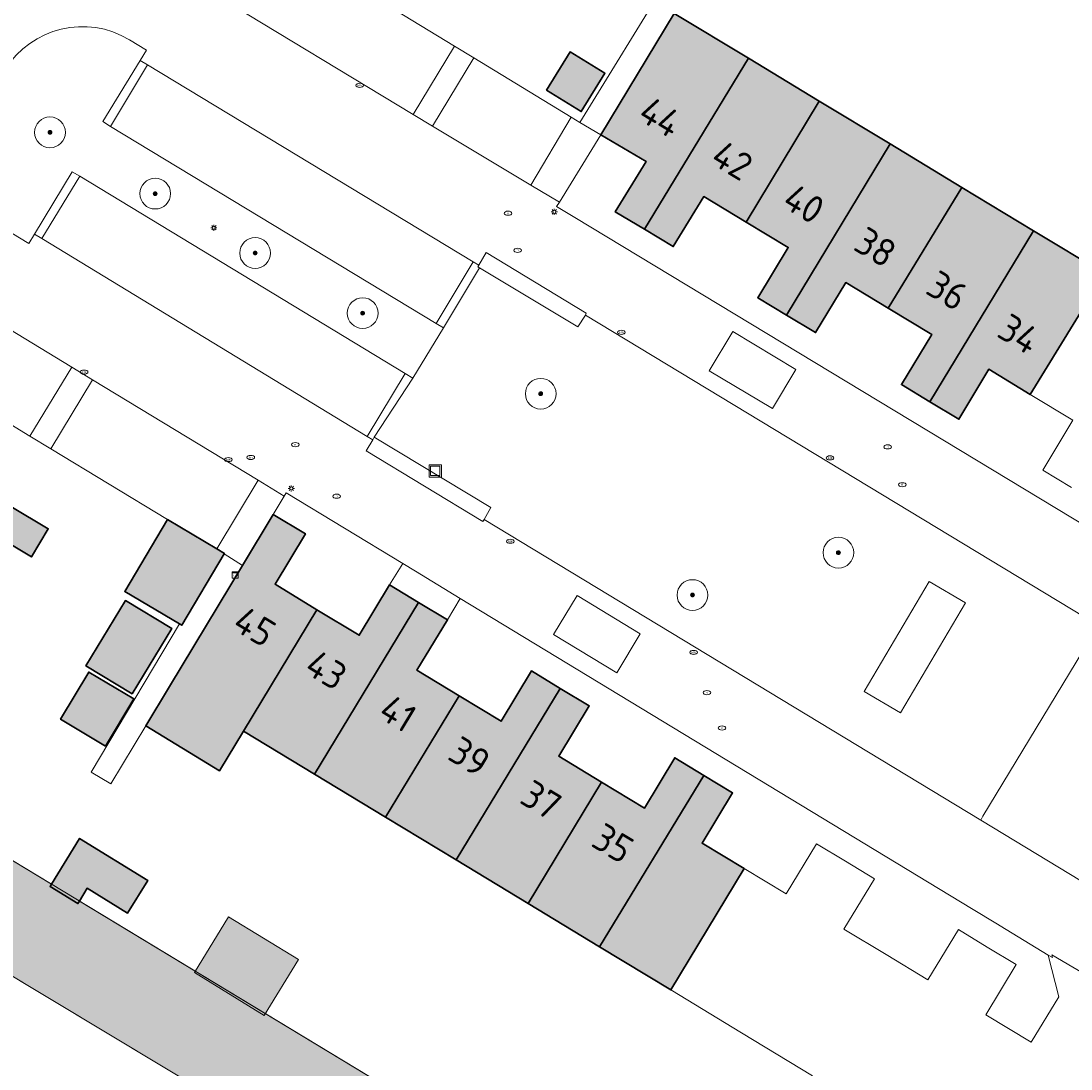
# Model space of a CAD drawing. Header units: metres. Extents: x 125349 to 128236, y 501602 to 503797.
# Tile 397 of 656: x 127169 to 127237, y 502109 to 502178. Entities that reach past the tile are written whole.
import ezdxf
from ezdxf.enums import TextEntityAlignment as Align

# ---------------------------------------------------------------- set-up
doc = ezdxf.new("R2010")
doc.units = ezdxf.units.M
doc.layers.get('0').update_dxf_attribs({"linetype": 'CONTINUOUS'})
for name, color, linetype, lineweight in [('B-WE-GK-BESCHOEIING-G', 130, 'GK-BESCHOEIING-SO', 18), ('B-WE-GR-BEPLANTING_CULTUUR_HEESTERS-GV', 90, 'CONTINUOUS', 18), ('B-WE-GR-BOOM-S-500', 90, 'CONTINUOUS', 18), ('B-WE-IE-MEUBILAIR-S', 7, 'CONTINUOUS', 18), ('B-WE-IE-MEUBILAIR_WEGMEUBILAIR_AFVALBAK-S', 7, 'CONTINUOUS', 18), ('B-WE-OG-BEBOUWING-GV', 7, 'CONTINUOUS', 35), ('B-WE-OG-BEBOUWING-T18', 10, 'CONTINUOUS', 18), ('B-WE-OG-BEBOUWING_OVERBOUWING-GV', 7, 'CONTINUOUS', 18), ('B-WE-OG-TERREIN_BEGROEID-GV', 7, 'CONTINUOUS', 18), ('B-WE-OG-TERREIN_ERF-GV', 7, 'CONTINUOUS', 18), ('B-WE-OG-WATER-GV', 130, 'CONTINUOUS', 18), ('B-WE-VH-OPENVERHARDING-GV', 90, 'CONTINUOUS', 18), ('B-WE-VH-OPENVERHARDING_BETONSTRAATSTEEN-GV', 90, 'CONTINUOUS', 18), ('B-WE-VH-OPENVERHARDING_TEGEL-GV', 90, 'CONTINUOUS', 18)]:
    doc.layers.add(name, color=color, linetype=linetype, lineweight=lineweight)
for name, color, linetype, lineweight, true_color in [('B-WE-OG-BEBOUWING-V', 7, 'CONTINUOUS', 18, 0xcc646e), ('B-WE-OG-BEBOUWING_OVERBOUWING-V', 7, 'CONTINUOUS', 18, 0xcc646e), ('B-WE-OG-WATER-V', 7, 'CONTINUOUS', 18, 0xbee8ff)]:
    doc.layers.add(name, color=color, linetype=linetype, lineweight=lineweight, true_color=true_color)
doc.styles.add('NLCS-ISO', font='NLCS-ISO.ttf')
doc.styles.add('NLCS-ISO-M1000-T18', font='NLCS-ISO.ttf', dxfattribs={"height": 1.8})
doc.linetypes.add('GK-BESCHOEIING-SO', pattern='A,18,-3,[1,NLCS.SHX,S=0.6,R=0,X=0,Y=0],-3', length=24)

# ---------------------------------------------------------------- blocks, each defined once
blk = doc.blocks.new('SIE-WEG_AFVALBAK-SO')
at = {"color": 0, "linetype": 'ByBlock', "lineweight": 18}
for points in [[(-2, -2), (2, -2), (2, 2), (-2, 2)], [(-1.5, -1.5), (1.5, -1.5), (1.5, 1.5), (-1.5, 1.5)]]:
    blk.add_lwpolyline(points, close=True, dxfattribs=at)
blk = doc.blocks.new('SIE-MEUBILAIR_KAST_CAI-SO')
for points in [[(-1, 1), (1, 1), (1, 0.84), (-1, 0.84)], [(-1, 0.76), (1, 0.76), (1, -1), (-1, -1)]]:
    blk.add_lwpolyline(points, close=True)
at = {"style": 'NLCS-ISO'}
blk.add_text('cai', height=0.75, dxfattribs=at).set_placement((0, 0), align=Align.MIDDLE_CENTER)
blk = doc.blocks.new('SIE-MEUBILAIR_PAAL_LICHTMAST-SO')
for points in [[(-0.62, 0), (-1, 0)], [(-0.71, 0.71), (-0.44, 0.44)], [(0, 1), (0, 0.62)], [(0.44, 0.44), (0.71, 0.71)], [(1, 0), (0.62, 0)], [(-0.71, -0.71), (-0.44, -0.44)], [(0, -0.62), (0, -1)], [(0.44, -0.44), (0.71, -0.71)]]:
    blk.add_lwpolyline(points)
blk.add_circle((0, 0), 0.5)
blk = doc.blocks.new('SIE-MEUBILAIR_PUT_RIOOLPUT-SO')
blk.add_ellipse((0, 0), major_axis=(1.25, 0), ratio=0.54)
at = {"style": 'NLCS-ISO'}
blk.add_text('ri', height=0.75, dxfattribs=at).set_placement((-0.04, 0.07), align=Align.MIDDLE_CENTER)
blk = doc.blocks.new('SIE-MEUBILAIR_PUT_KOLK-SO')
blk.add_ellipse((0, 0), major_axis=(1.25, 0), ratio=0.54)
at = {"style": 'NLCS-ISO'}
blk.add_text('klk', height=0.75, dxfattribs=at).set_placement((0.03, 0), align=Align.MIDDLE_CENTER)
blk = doc.blocks.new('SIE-MEUBILAIR_PUT_BRANDKRAAN-SO')
blk.add_ellipse((0, 0), major_axis=(1.25, 0), ratio=0.54)
at = {"style": 'NLCS-ISO'}
blk.add_text('bk', height=0.75, dxfattribs=at).set_placement((0.03, 0), align=Align.MIDDLE_CENTER)
blk = doc.blocks.new('SGR-BOOM_01-SO')
at = {"linetype": 'ByBlock', "lineweight": 18}
h = blk.add_hatch(color=0, dxfattribs=at)
h.dxf.hatch_style = 1
edge = h.paths.add_edge_path()
edge.add_arc((0, 0), 0.25, 0, 360)
at = {"color": 0, "linetype": 'ByBlock', "lineweight": 18}
for radius in [2, 0.25]:
    blk.add_circle((0, 0), radius, dxfattribs=at)

msp = doc.modelspace()

# ---------------------------------------------------------------- hatches: boundary and pattern name
at = {"layer": 'B-WE-OG-BEBOUWING-V'}
for points in [[(127215.89, 502175.28), (127211.06, 502178.2), (127206.283, 502170.303), (127209.23, 502168.55), (127207.23, 502165.29), (127209.12, 502164.15)], [(127202.753, 502173.196), (127205.011, 502171.805), (127206.55, 502174.302), (127204.292, 502175.693)], [(127215.89, 502175.28), (127209.12, 502164.15), (127211, 502163.02), (127212.98, 502166.28), (127215.75, 502164.62), (127220.5, 502172.49)], [(127218.38, 502158.56), (127225.12, 502169.7), (127220.5, 502172.49), (127215.75, 502164.62), (127218.48, 502162.97), (127216.5, 502159.69)], [(127229.79, 502166.87), (127225.12, 502169.7), (127218.38, 502158.56), (127220.26, 502157.42), (127222.23, 502160.68), (127224.99, 502159.01)], [(127229.79, 502166.87), (127224.99, 502159.01), (127227.82, 502157.3), (127225.85, 502154.04), (127227.71, 502152.91), (127234.45, 502164.05)], [(127234.24, 502153.4), (127239.07, 502161.26), (127234.45, 502164.05), (127227.71, 502152.91), (127229.59, 502151.78), (127231.55, 502155.04)], [(127167.88, 502146.11), (127166.77, 502144.28), (127169.22, 502142.82), (127170.32, 502144.66)], [(127184.97, 502145.59), (127182.971, 502142.274), (127178.22, 502134.39), (127176.667, 502131.823), (127181.477, 502128.913), (127183.03, 502131.48), (127187.81, 502139.39), (127185.08, 502141.05), (127187.06, 502144.32)], [(127178.075, 502145.258), (127175.297, 502140.584), (127178.87, 502138.461), (127179.015, 502138.375), (127181.775, 502143.021), (127181.792, 502143.05), (127181.294, 502143.346)], [(127187.65, 502128.69), (127194.42, 502139.86), (127192.54, 502141), (127190.56, 502137.73), (127187.81, 502139.39), (127183.03, 502131.48)], [(127175.791, 502133.923), (127178.36, 502138.159), (127175.342, 502139.979), (127172.773, 502135.743)], [(127187.65, 502128.69), (127192.27, 502125.89), (127197.06, 502133.79), (127194.32, 502135.45), (127196.3, 502138.72), (127194.42, 502139.86)], [(127174.046, 502130.514), (127175.881, 502133.586), (127172.953, 502135.335), (127171.118, 502132.264)], [(127196.88, 502123.1), (127203.65, 502134.27), (127201.77, 502135.41), (127199.79, 502132.13), (127197.06, 502133.79), (127192.27, 502125.89)], [(127201.55, 502120.27), (127206.34, 502128.16), (127203.55, 502129.86), (127205.53, 502133.13), (127203.65, 502134.27), (127196.88, 502123.1)], [(127212.98, 502128.61), (127211.1, 502129.75), (127209.12, 502126.48), (127206.34, 502128.16), (127201.55, 502120.27), (127206.21, 502117.45)], [(127212.98, 502128.61), (127206.21, 502117.45), (127210.84, 502114.64), (127215.62, 502122.54), (127212.88, 502124.2), (127214.86, 502127.47)], [(127172.352, 502120.429), (127172.863, 502121.261), (127175.489, 502119.646), (127176.796, 502121.771), (127172.357, 502124.501), (127170.53, 502121.53), (127170.437, 502121.379), (127172.25, 502120.264)]]:
    msp.add_hatch(color=256, dxfattribs=at).paths.add_polyline_path(points)
at = {"layer": 'B-WE-OG-BEBOUWING_OVERBOUWING-V'}
msp.add_hatch(color=256, dxfattribs=at).paths.add_polyline_path([(127184.372, 502112.983), (127186.603, 502116.615), (127182.063, 502119.404), (127179.832, 502115.772)])
at = {"layer": 'B-WE-OG-WATER-V'}
h = msp.add_hatch(color=256, dxfattribs=at)
edge = h.paths.add_edge_path()
edge.add_line((127184.266, 502105.754), (127218.552, 502085.153))
edge.add_line((127218.552, 502085.153), (127218.471, 502085.003))
edge.add_line((127218.471, 502085.003), (127221.153, 502083.474))
edge.add_line((127221.153, 502083.474), (127221.375, 502083.858))
edge.add_line((127221.375, 502083.858), (127221.488, 502083.793))
edge.add_line((127221.488, 502083.793), (127222.753, 502083.059))
edge.add_line((127222.753, 502083.059), (127222.853, 502083.001))
edge.add_line((127222.853, 502083.001), (127222.96, 502082.843))
edge.add_line((127222.96, 502082.843), (127223.954, 502082.137))
edge.add_line((127223.954, 502082.137), (127270.25, 502054.005))
edge.add_line((127270.25, 502054.005), (127270.706, 502053.73))
edge.add_line((127270.706, 502053.73), (127271.611, 502053.058))
edge.add_line((127271.611, 502053.058), (127275.905, 502051.134))
edge.add_line((127275.905, 502051.134), (127275.989, 502051.295))
edge.add_line((127275.989, 502051.295), (127276.224, 502051.676))
edge.add_line((127276.224, 502051.676), (127278.282, 502055.066))
edge.add_line((127278.282, 502055.066), (127278.534, 502055.437))
edge.add_line((127278.534, 502055.437), (127274.903, 502058.268))
edge.add_line((127274.903, 502058.268), (127274.564, 502058.477))
edge.add_line((127274.564, 502058.477), (127273.758, 502058.967))
edge.add_line((127273.758, 502058.967), (127253.915, 502070.958))
edge.add_line((127253.915, 502070.958), (127250.761, 502072.864))
edge.add_line((127250.761, 502072.864), (127245.612, 502075.975))
edge.add_line((127245.612, 502075.975), (127245.467, 502075.794))
edge.add_line((127245.467, 502075.794), (127236.039, 502081.36))
edge.add_line((127236.039, 502081.36), (127228.137, 502085.856))
edge.add_arc((127231.745, 502092.589), 7.639, 219.10659, 241.81876, ccw=False)
edge.add_line((127225.817, 502087.771), (127225.766, 502087.713))
edge.add_line((127225.766, 502087.713), (127225.613, 502087.797))
edge.add_line((127225.613, 502087.797), (127224.236, 502088.558))
edge.add_line((127224.236, 502088.558), (127224.494, 502089.066))
edge.add_line((127224.494, 502089.066), (127221.9, 502090.465))
edge.add_line((127221.9, 502090.465), (127221.692, 502090.577))
edge.add_line((127221.692, 502090.577), (127172.352, 502120.429))
edge.add_line((127172.352, 502120.429), (127172.25, 502120.264))
edge.add_line((127172.25, 502120.264), (127170.437, 502121.379))
edge.add_line((127170.437, 502121.379), (127170.53, 502121.53))
edge.add_line((127170.53, 502121.53), (127151.482, 502133.055))
edge.add_line((127151.482, 502133.055), (127146.577, 502133.701))
edge.add_line((127146.577, 502133.701), (127145.739, 502132.719))
edge.add_line((127145.739, 502132.719), (127145.32, 502132.227))
edge.add_line((127145.32, 502132.227), (127148.403, 502127.303))
edge.add_line((127148.403, 502127.303), (127181.231, 502107.578))
edge.add_line((127181.231, 502107.578), (127181.438, 502107.916))
edge.add_line((127181.438, 502107.916), (127184.456, 502106.063))
edge.add_line((127184.456, 502106.063), (127184.266, 502105.754))

# ---------------------------------------------------------------- linework, layer by layer
at = {"layer": 'B-WE-GK-BESCHOEIING-G', "flags": 128}
msp.add_lwpolyline([(127221.692, 502090.577), (127151.482, 502133.055), (127146.577, 502133.701), (127145.32, 502132.227), (127148.403, 502127.303), (127218.552, 502085.153), (127218.47, 502085.002)], dxfattribs=at)
at = {"layer": 'B-WE-GR-BEPLANTING_CULTUUR_HEESTERS-GV'}
msp.add_lwpolyline([(127175.606, 502176.481, 0.411233), (127167.518, 502174.541)], format="xyb", dxfattribs=at)
at = {"layer": 'B-WE-GR-BEPLANTING_CULTUUR_HEESTERS-GV', "flags": 128}
for points in [[(127176.312, 502175.135), (127176.726, 502175.812), (127175.606, 502176.481)], [(127167.944, 502163.904), (127169.064, 502163.232), (127169.422, 502163.823), (127171.886, 502167.893), (127172.367, 502167.61), (127193.545, 502154.752), (127194.042, 502154.459), (127196.045, 502157.735), (127195.562, 502158.023), (127174.362, 502170.847), (127173.873, 502171.153), (127176.312, 502175.135)]]:
    msp.add_lwpolyline(points, dxfattribs=at)
at = {"layer": 'B-WE-OG-BEBOUWING-GV', "flags": 128}
for points in [[(127215.89, 502175.28), (127211.06, 502178.2), (127206.283, 502170.303), (127209.23, 502168.55), (127207.23, 502165.29), (127209.12, 502164.15)], [(127202.753, 502173.196), (127205.011, 502171.805), (127206.55, 502174.302), (127204.292, 502175.693)], [(127215.89, 502175.28), (127209.12, 502164.15), (127211, 502163.02), (127212.98, 502166.28), (127215.75, 502164.62), (127220.5, 502172.49)], [(127218.38, 502158.56), (127225.12, 502169.7), (127220.5, 502172.49), (127215.75, 502164.62), (127218.48, 502162.97), (127216.5, 502159.69)], [(127229.79, 502166.87), (127225.12, 502169.7), (127218.38, 502158.56), (127220.26, 502157.42), (127222.23, 502160.68), (127224.99, 502159.01)], [(127229.79, 502166.87), (127224.99, 502159.01), (127227.82, 502157.3), (127225.85, 502154.04), (127227.71, 502152.91), (127234.45, 502164.05)], [(127234.24, 502153.4), (127239.07, 502161.26), (127234.45, 502164.05), (127227.71, 502152.91), (127229.59, 502151.78), (127231.55, 502155.04)], [(127167.88, 502146.11), (127166.77, 502144.28), (127169.22, 502142.82), (127170.32, 502144.66)], [(127184.97, 502145.59), (127182.971, 502142.274), (127178.22, 502134.39), (127176.667, 502131.823), (127181.477, 502128.913), (127183.03, 502131.48), (127187.81, 502139.39), (127185.08, 502141.05), (127187.06, 502144.32)], [(127178.075, 502145.258), (127175.297, 502140.584), (127178.87, 502138.461), (127179.015, 502138.375), (127181.775, 502143.021), (127181.792, 502143.05), (127181.294, 502143.346)], [(127187.65, 502128.69), (127194.42, 502139.86), (127192.54, 502141), (127190.56, 502137.73), (127187.81, 502139.39), (127183.03, 502131.48)], [(127175.791, 502133.923), (127178.36, 502138.159), (127175.342, 502139.979), (127172.773, 502135.743)], [(127187.65, 502128.69), (127192.27, 502125.89), (127197.06, 502133.79), (127194.32, 502135.45), (127196.3, 502138.72), (127194.42, 502139.86)], [(127174.046, 502130.514), (127175.881, 502133.586), (127172.953, 502135.335), (127171.118, 502132.264)], [(127196.88, 502123.1), (127203.65, 502134.27), (127201.77, 502135.41), (127199.79, 502132.13), (127197.06, 502133.79), (127192.27, 502125.89)], [(127201.55, 502120.27), (127206.34, 502128.16), (127203.55, 502129.86), (127205.53, 502133.13), (127203.65, 502134.27), (127196.88, 502123.1)], [(127212.98, 502128.61), (127211.1, 502129.75), (127209.12, 502126.48), (127206.34, 502128.16), (127201.55, 502120.27), (127206.21, 502117.45)], [(127212.98, 502128.61), (127206.21, 502117.45), (127210.84, 502114.64), (127215.62, 502122.54), (127212.88, 502124.2), (127214.86, 502127.47)], [(127172.352, 502120.429), (127172.863, 502121.261), (127175.489, 502119.646), (127176.796, 502121.771), (127172.357, 502124.501), (127170.53, 502121.53), (127170.437, 502121.379), (127172.25, 502120.264)]]:
    msp.add_lwpolyline(points, close=True, dxfattribs=at)
at = {"layer": 'B-WE-OG-BEBOUWING_OVERBOUWING-GV', "flags": 128}
msp.add_lwpolyline([(127184.372, 502112.983), (127186.603, 502116.615), (127182.063, 502119.404), (127179.832, 502115.772)], close=True, dxfattribs=at)
at = {"layer": 'B-WE-OG-TERREIN_BEGROEID-GV', "flags": 128}
for points in [[(127196.045, 502157.735), (127194.042, 502154.459), (127191.538, 502150.617), (127199.128, 502146.038), (127198.703, 502145.263), (127231.009, 502125.698), (127231.151, 502125.954), (127238.535, 502138.113), (127238.683, 502138.364), (127205.278, 502158.55), (127204.8, 502157.797), (127198.395, 502161.637)], [(127230.015, 502139.835), (127225.784, 502132.678), (127223.425, 502134.073), (127227.656, 502141.23)]]:
    msp.add_lwpolyline(points, close=True, dxfattribs=at)
at = {"layer": 'B-WE-OG-TERREIN_ERF-GV', "flags": 128}
for points in [[(127204.925, 502171.096), (127206.283, 502170.303), (127211.06, 502178.2), (127214.783, 502184.405), (127213.755, 502185.022), (127210.975, 502180.391), (127210.718, 502180.545)], [(127202.753, 502173.196), (127204.292, 502175.693), (127206.55, 502174.302), (127205.011, 502171.805)], [(127184.97, 502145.59), (127187.06, 502144.32), (127185.08, 502141.05), (127187.81, 502139.39), (127190.56, 502137.73), (127192.54, 502141), (127193.394, 502142.395), (127185.815, 502146.991), (127185.684, 502146.774)], [(127181.775, 502143.021), (127179.015, 502138.375), (127178.87, 502138.461), (127173.117, 502128.827), (127174.401, 502128.053), (127176.667, 502131.823), (127178.22, 502134.39), (127182.971, 502142.274)], [(127194.226, 502141.89), (127193.394, 502142.395), (127192.54, 502141), (127194.42, 502139.86), (127196.3, 502138.72), (127197.138, 502140.124)], [(127175.791, 502133.923), (127172.773, 502135.743), (127175.342, 502139.979), (127178.36, 502138.159)], [(127231.44, 502117.43), (127233.32, 502116.3), (127231.34, 502113.03), (127234.29, 502111.24), (127236.103, 502114.195), (127235.41, 502116.916), (127232.285, 502118.811), (127232.1, 502118.923), (127230.405, 502119.951), (127197.138, 502140.124), (127196.3, 502138.72), (127194.32, 502135.45), (127197.06, 502133.79), (127199.79, 502132.13), (127201.77, 502135.41), (127203.65, 502134.27), (127205.53, 502133.13), (127203.55, 502129.86), (127206.34, 502128.16), (127209.12, 502126.48), (127211.1, 502129.75), (127212.98, 502128.61), (127214.86, 502127.47), (127212.88, 502124.2), (127215.62, 502122.54), (127218.35, 502120.89), (127220.33, 502124.16), (127222.21, 502123.02), (127224.1, 502121.88), (127222.11, 502118.6), (127224.86, 502116.94), (127227.58, 502115.3), (127229.56, 502118.57)], [(127174.046, 502130.514), (127171.118, 502132.264), (127172.953, 502135.335), (127175.881, 502133.586)]]:
    msp.add_lwpolyline(points, close=True, dxfattribs=at)
for points in [[(127193.44, 502178.09), (127196.768, 502176.067), (127198.029, 502175.3), (127204.359, 502171.441), (127204.925, 502171.096), (127210.718, 502180.545)], [(127211.06, 502178.2), (127215.89, 502175.28), (127220.5, 502172.49), (127225.12, 502169.7), (127229.79, 502166.87), (127234.45, 502164.05), (127239.07, 502161.26)], [(127236.92, 502147.35), (127235.05, 502148.48), (127237.01, 502151.73), (127234.24, 502153.4), (127231.55, 502155.04), (127229.59, 502151.78), (127227.71, 502152.91), (127225.85, 502154.04), (127227.82, 502157.3), (127224.99, 502159.01), (127222.23, 502160.68), (127220.26, 502157.42), (127218.38, 502158.56), (127216.5, 502159.69), (127218.48, 502162.97), (127215.75, 502164.62), (127212.98, 502166.28), (127211, 502163.02), (127209.12, 502164.15), (127207.23, 502165.29), (127209.23, 502168.55), (127206.283, 502170.303), (127203.591, 502165.916), (127203.398, 502165.623), (127204.587, 502164.905), (127248.433, 502138.425)], [(127220.07, 502109.06), (127215.45, 502111.85), (127210.84, 502114.64), (127206.21, 502117.45), (127201.55, 502120.27), (127196.88, 502123.1), (127192.27, 502125.89), (127187.65, 502128.69), (127183.03, 502131.48), (127181.477, 502128.913), (127176.667, 502131.823), (127174.401, 502128.053), (127173.117, 502128.827), (127178.87, 502138.461), (127175.297, 502140.584), (127178.075, 502145.258), (127170.482, 502149.858), (127169.121, 502150.685), (127167.88, 502151.44)], [(127167.88, 502146.11), (127170.32, 502144.66), (127169.22, 502142.82), (127166.77, 502144.28)], [(127151.482, 502133.055), (127170.53, 502121.53), (127172.357, 502124.501), (127176.796, 502121.771), (127175.489, 502119.646), (127172.863, 502121.261), (127172.352, 502120.429), (127221.692, 502090.577)], [(127181.231, 502107.578), (127148.403, 502127.303), (127140.65, 502131.973), (127128.175, 502111.419), (127130.978, 502109.735), (127131.64, 502109.34), (127134.55, 502114.15), (127134.552, 502114.153), (127137.34, 502118.77), (127140.13, 502123.38), (127140.131, 502123.382), (127143.05, 502128.21), (127150.94, 502123.43), (127148.593, 502119.529), (127150.94, 502118.11), (127153.36, 502116.62), (127152.81, 502115.71), (127152.26, 502114.8), (127149.83, 502116.29), (127147.491, 502117.702), (127145.24, 502113.98), (127143.013, 502110.298), (127145.36, 502108.88)]]:
    msp.add_lwpolyline(points, dxfattribs=at)
at = {"layer": 'B-WE-OG-WATER-GV', "flags": 128}
msp.add_lwpolyline([(127225.817, 502087.771), (127225.766, 502087.713), (127225.613, 502087.797), (127224.236, 502088.558), (127224.494, 502089.066), (127221.9, 502090.465), (127221.692, 502090.577), (127172.352, 502120.429), (127172.25, 502120.264), (127170.437, 502121.379), (127170.53, 502121.53), (127151.482, 502133.055), (127146.577, 502133.701), (127145.739, 502132.719), (127145.32, 502132.227), (127148.403, 502127.303), (127181.231, 502107.578), (127181.438, 502107.916), (127184.456, 502106.063), (127184.266, 502105.754)], dxfattribs=at)
at = {"layer": 'B-WE-VH-OPENVERHARDING-GV', "flags": 128}
for points in [[(127214.872, 502157.49), (127213.343, 502154.944), (127217.453, 502152.475), (127218.982, 502155.021)], [(127178.075, 502145.258), (127181.294, 502143.346), (127183.981, 502147.816), (127173.193, 502154.355), (127170.482, 502149.858)], [(127207.321, 502135.287), (127208.857, 502137.819), (127204.749, 502140.311), (127203.213, 502137.78)]]:
    msp.add_lwpolyline(points, close=True, dxfattribs=at)
at = {"layer": 'B-WE-VH-OPENVERHARDING_BETONSTRAATSTEEN-GV', "flags": 128}
for points in [[(127196.768, 502176.067), (127193.44, 502178.09), (127185.54, 502182.88), (127183.963, 502183.766), (127181.283, 502179.362), (127194.075, 502171.619)], [(127195.341, 502170.859), (127198.029, 502175.3), (127196.768, 502176.067), (127194.075, 502171.619)], [(127174.362, 502170.847), (127176.781, 502174.841), (127176.312, 502175.135), (127173.873, 502171.153)], [(127195.562, 502158.023), (127197.976, 502162.033), (127176.781, 502174.841), (127174.362, 502170.847)], [(127201.721, 502167.015), (127204.359, 502171.441), (127198.029, 502175.3), (127195.341, 502170.859)], [(127206.283, 502170.303), (127204.925, 502171.096), (127204.359, 502171.441), (127201.721, 502167.015), (127203.591, 502165.916)], [(127169.895, 502163.546), (127172.367, 502167.61), (127171.886, 502167.893), (127169.422, 502163.823)], [(127193.545, 502154.752), (127172.367, 502167.61), (127169.895, 502163.546), (127191.078, 502150.654)], [(127196.045, 502157.735), (127198.395, 502161.637), (127198.28, 502161.71), (127198.343, 502161.815), (127197.976, 502162.033), (127195.562, 502158.023)], [(127163.232, 502160.392), (127160.464, 502155.91), (127160.467, 502155.908), (127167.88, 502151.44), (127169.121, 502150.685), (127171.86, 502155.177)], [(127214.872, 502157.49), (127218.982, 502155.021), (127217.453, 502152.475), (127213.343, 502154.944)], [(127170.482, 502149.858), (127173.193, 502154.355), (127171.86, 502155.177), (127169.121, 502150.685)], [(127191.078, 502150.654), (127191.442, 502150.441), (127191.538, 502150.617), (127194.042, 502154.459), (127193.545, 502154.752)], [(127181.294, 502143.346), (127181.792, 502143.05), (127181.775, 502143.021), (127182.971, 502142.274), (127184.97, 502145.59), (127185.684, 502146.774), (127183.981, 502147.816)], [(127207.321, 502135.287), (127203.213, 502137.78), (127204.749, 502140.311), (127208.857, 502137.819)]]:
    msp.add_lwpolyline(points, close=True, dxfattribs=at)
for points in [[(127251.38, 502122.078), (127255.01, 502128.079), (127255.103, 502128.232), (127254.385, 502134.72), (127248.433, 502138.425), (127204.587, 502164.905), (127203.398, 502165.623), (127203.591, 502165.916), (127201.721, 502167.015), (127195.341, 502170.859), (127194.075, 502171.619), (127181.283, 502179.362), (127180.738, 502179.671)], [(127175.606, 502176.481), (127176.726, 502175.812), (127176.312, 502175.135), (127176.781, 502174.841), (127197.976, 502162.033), (127198.343, 502161.815), (127198.821, 502162.629), (127205.331, 502158.692), (127205.278, 502158.55), (127238.683, 502138.364), (127245.794, 502134.054)], [(127238.321, 502121.239), (127237.562, 502121.719), (127231.009, 502125.698), (127198.703, 502145.263), (127198.616, 502145.128), (127191.013, 502149.721), (127191.442, 502150.441), (127191.078, 502150.654), (127169.895, 502163.546), (127169.422, 502163.823), (127169.064, 502163.232), (127167.944, 502163.904)], [(127162.589, 502160.798), (127162.876, 502160.617), (127163.232, 502160.392), (127171.86, 502155.177), (127173.193, 502154.355), (127183.981, 502147.816), (127185.684, 502146.774), (127185.815, 502146.991), (127193.394, 502142.395), (127194.226, 502141.89), (127197.138, 502140.124), (127230.405, 502119.951), (127232.1, 502118.923), (127232.285, 502118.811), (127235.41, 502116.916), (127235.69, 502116.746), (127235.644, 502116.929), (127241.473, 502113.501), (127247.558, 502115.8), (127247.638, 502115.932)]]:
    msp.add_lwpolyline(points, dxfattribs=at)
at = {"layer": 'B-WE-VH-OPENVERHARDING_BETONSTRAATSTEEN-GV'}
msp.add_lwpolyline([(127167.518, 502174.541, -0.411233), (127175.606, 502176.481)], format="xyb", dxfattribs=at)
at = {"layer": 'B-WE-VH-OPENVERHARDING_TEGEL-GV', "flags": 128}
for points in [[(127205.278, 502158.55), (127205.331, 502158.692), (127198.821, 502162.629), (127198.343, 502161.815), (127198.28, 502161.71), (127198.395, 502161.637), (127204.8, 502157.797)], [(127198.703, 502145.263), (127199.128, 502146.038), (127191.538, 502150.617), (127191.442, 502150.441), (127191.013, 502149.721), (127198.616, 502145.128)]]:
    msp.add_lwpolyline(points, close=True, dxfattribs=at)

# ---------------------------------------------------------------- block references
at = {"layer": 'B-WE-GR-BOOM-S-500', "xscale": 0.5, "yscale": 0.5, "zscale": 0.5}
for p in [(127170.433, 502170.456), (127177.282, 502166.469), (127183.787, 502162.603), (127190.787, 502158.691), (127202.374, 502153.445), (127221.751, 502143.102), (127212.252, 502140.344)]:
    msp.add_blockref('SGR-BOOM_01-SO', p, dxfattribs=at)
at = {"layer": 'B-WE-IE-MEUBILAIR-S', "xscale": 0.2, "yscale": 0.2, "zscale": 0.2}
for name, p in [('SIE-MEUBILAIR_PUT_KOLK-SO', (127190.595, 502173.517)), ('SIE-MEUBILAIR_PUT_RIOOLPUT-SO', (127200.252, 502165.193)), ('SIE-MEUBILAIR_PAAL_LICHTMAST-SO', (127203.256, 502165.284)), ('SIE-MEUBILAIR_PAAL_LICHTMAST-SO', (127181.102, 502164.244)), ('SIE-MEUBILAIR_PUT_RIOOLPUT-SO', (127200.869, 502162.774)), ('SIE-MEUBILAIR_PUT_KOLK-SO', (127207.627, 502157.439)), ('SIE-MEUBILAIR_PUT_KOLK-SO', (127172.656, 502154.853)), ('SIE-MEUBILAIR_PUT_RIOOLPUT-SO', (127186.402, 502150.133)), ('SIE-MEUBILAIR_PUT_RIOOLPUT-SO', (127224.951, 502149.985)), ('SIE-MEUBILAIR_PUT_BRANDKRAAN-SO', (127183.504, 502149.299)), ('SIE-MEUBILAIR_PUT_KOLK-SO', (127182.039, 502149.159)), ('SIE-MEUBILAIR_PUT_KOLK-SO', (127221.208, 502149.271)), ('SIE-MEUBILAIR_PAAL_LICHTMAST-SO', (127186.142, 502147.281)), ('SIE-MEUBILAIR_PUT_RIOOLPUT-SO', (127225.909, 502147.522)), ('SIE-MEUBILAIR_PUT_RIOOLPUT-SO', (127189.088, 502146.775)), ('SIE-MEUBILAIR_PUT_KOLK-SO', (127200.394, 502143.844)), ('SIE-MEUBILAIR_KAST_CAI-SO', (127182.488, 502141.645)), ('SIE-MEUBILAIR_PUT_KOLK-SO', (127212.323, 502136.61)), ('SIE-MEUBILAIR_PUT_RIOOLPUT-SO', (127213.191, 502133.992)), ('SIE-MEUBILAIR_PUT_RIOOLPUT-SO', (127214.179, 502131.695))]:
    msp.add_blockref(name, p, dxfattribs=at)
at = {"layer": 'B-WE-IE-MEUBILAIR_WEGMEUBILAIR_AFVALBAK-S', "xscale": 0.2, "yscale": 0.2, "zscale": 0.2}
msp.add_blockref('SIE-WEG_AFVALBAK-SO', (127195.508, 502148.421), dxfattribs=at)

# ---------------------------------------------------------------- texts
at = {"layer": 'B-WE-OG-BEBOUWING-T18', "style": 'NLCS-ISO-M1000-T18'}
for s, rotation, p in [('44', 328.9, (127210.17, 502171.457)), ('42', 328.9, (127214.838, 502168.633)), ('40', 328.8, (127219.506, 502165.809)), ('38', 328.8, (127224.173, 502162.985)), ('36', 328.9, (127228.841, 502160.16)), ('34', 328.8, (127233.509, 502157.336)), ('45', 328.8, (127183.752, 502138.296)), ('43', 328.9, (127188.417, 502135.475)), ('41', 328.8, (127193.082, 502132.654)), ('39', 328.8, (127197.748, 502129.832)), ('37', 328.8, (127202.413, 502127.011)), ('35', 328.8, (127207.078, 502124.19))]:
    msp.add_text(s, height=1.8, rotation=rotation, dxfattribs=at).set_placement(p, align=Align.MIDDLE)

doc.saveas('drawing.dxf')
